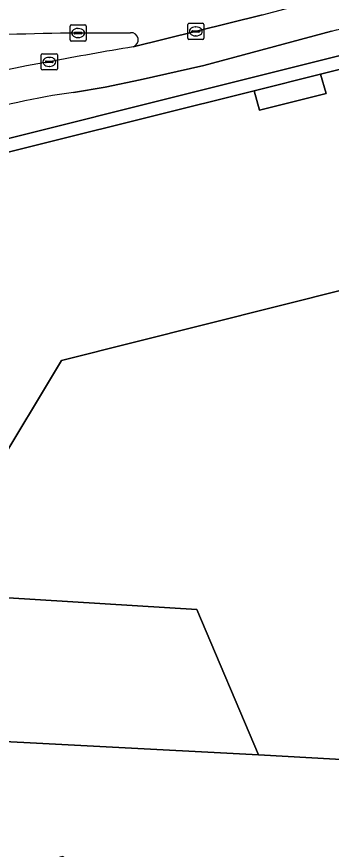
# Model space of a CAD drawing. Extents: x 160856 to 161310, y 384024 to 384878.
# Drawn here: x 160893.8 to 160913.4, y 384793.3 to 384845 of the extents above; entities that cross this region are included whole.
import ezdxf

# ---------------------------------------------------------------- set-up
doc = ezdxf.new("R2010")
doc.units = 0
for name, color, linetype in [('IMGEO_Erf', 7, 'Continuous'), ('IMGEO_Fietspad_gesloten', 7, 'Continuous'), ('IMGEO_Kolk', 7, 'Continuous'), ('IMGEO_Pand', 7, 'Continuous'), ('IMGEO_Rijbaan_lokaal_open', 7, 'Continuous'), ('IMGEO_Verkeerseiland_groen', 7, 'Continuous'), ('IMGEO_Voetpad_open', 7, 'Continuous')]:
    doc.layers.add(name, color=color, linetype=linetype)

msp = doc.modelspace()

# ---------------------------------------------------------------- linework, layer by layer
at = {"layer": 'IMGEO_Erf'}
msp.add_lwpolyline([(160961.197, 384839.783), (160936.502, 384833.624), (160932.413, 384832.61), (160896.629, 384823.652), (160888.199, 384809.678), (160887.275, 384809.297), (160905.032, 384808.21), (160908.857, 384799.197), (160924.302, 384798.324), (160924.223, 384796.935), (160953.576, 384795.276), (160956.275, 384793.744), (160958.566, 384819.819)], dxfattribs=at)
at = {"layer": 'IMGEO_Fietspad_gesloten'}
for points in [[(160912.998, 384846.117), (160909.09, 384845.067), (160909.039, 384845.055), (160901.087, 384843.098)], [(160897.375, 384840.274), (160899.341, 384840.592), (160901.512, 384841.046), (160905.465, 384841.943), (160913.393, 384844.071)]]:
    msp.add_lwpolyline(points, dxfattribs=at)
for centre, radius, start, end in [((160910.796, 384856.306), 12.508, 281.9839, 293.8334), ((160936.729, 384629.054), 216.991, 99.45404, 100.85164), ((160903.366, 384795.21), 47.548, 99.0624, 112.8505), ((160903.589, 384796.102), 44.607, 98.0079, 115.9896)]:
    msp.add_arc(centre, radius, start, end, dxfattribs=at)
at = {"layer": 'IMGEO_Kolk'}
for p, q in [((160897.163, 384843.527), (160897.163, 384844.379)), ((160897.238, 384844.453), (160898.09, 384844.453)), ((160897.651, 384844.233), (160897.676, 384844.233)), ((160898.164, 384844.379), (160898.164, 384843.527)), ((160904.472, 384843.628), (160904.472, 384844.48)), ((160904.547, 384844.554), (160905.399, 384844.554)), ((160904.96, 384844.334), (160904.985, 384844.334)), ((160905.473, 384844.48), (160905.473, 384843.628)), ((160897.422, 384843.947), (160897.422, 384843.959)), ((160897.86, 384843.91), (160897.462, 384843.91)), ((160897.465, 384843.996), (160897.863, 384843.996)), ((160897.674, 384843.673), (160897.649, 384843.673)), ((160897.906, 384843.959), (160897.906, 384843.947)), ((160904.731, 384844.048), (160904.731, 384844.06)), ((160905.169, 384844.011), (160904.771, 384844.011)), ((160904.774, 384844.097), (160905.172, 384844.097)), ((160904.983, 384843.774), (160904.958, 384843.774)), ((160905.215, 384844.06), (160905.215, 384844.048)), ((160898.09, 384843.453), (160897.238, 384843.453)), ((160905.399, 384843.554), (160904.547, 384843.554)), ((160895.376, 384841.739), (160895.376, 384842.591)), ((160895.451, 384842.665), (160896.303, 384842.665)), ((160896.377, 384842.591), (160896.377, 384841.739)), ((160895.635, 384842.159), (160895.635, 384842.171)), ((160896.073, 384842.122), (160895.675, 384842.122)), ((160895.678, 384842.208), (160896.076, 384842.208)), ((160895.864, 384842.445), (160895.889, 384842.445)), ((160896.119, 384842.171), (160896.119, 384842.159)), ((160896.303, 384841.665), (160895.451, 384841.665)), ((160895.887, 384841.885), (160895.862, 384841.885))]:
    msp.add_line(p, q, dxfattribs=at)
for points in [[(160897.163, 384843.527), (160897.163, 384844.379)], [(160897.238, 384844.453), (160898.09, 384844.453)], [(160898.164, 384844.379), (160898.164, 384843.527)], [(160904.472, 384843.628), (160904.472, 384844.48)], [(160904.547, 384844.554), (160905.399, 384844.554)], [(160905.473, 384844.48), (160905.473, 384843.628)], [(160898.09, 384843.453), (160897.238, 384843.453)], [(160905.399, 384843.554), (160904.547, 384843.554)], [(160895.376, 384841.739), (160895.376, 384842.591)], [(160895.451, 384842.665), (160896.303, 384842.665)], [(160896.377, 384842.591), (160896.377, 384841.739)], [(160896.303, 384841.665), (160895.451, 384841.665)]]:
    msp.add_lwpolyline(points, dxfattribs=at)
for centre, radius, start, end in [((160897.24, 384844.377), 0.0765, 91.552, 178.448), ((160897.24, 384844.377), 0.0765, 91.552, 178.448), ((160898.088, 384844.377), 0.0765, 1.552, 88.448), ((160898.088, 384844.377), 0.0765, 1.552, 88.448), ((160904.549, 384844.478), 0.0765, 91.552, 178.448), ((160904.549, 384844.478), 0.0765, 91.552, 178.448), ((160905.397, 384844.478), 0.0765, 1.552, 88.448), ((160905.397, 384844.478), 0.0765, 1.552, 88.448), ((160897.462, 384843.956), 0.0403, 85.8775, 175.7526), ((160897.459, 384843.946), 0.0366, 178.938, 274.7102), ((160897.863, 384843.953), 0.043, 264.8664, 352.4533), ((160897.867, 384843.958), 0.0386, 1.7309, 96.639), ((160904.549, 384843.63), 0.0765, 181.552, 268.448), ((160904.549, 384843.63), 0.0765, 181.552, 268.448), ((160904.771, 384844.057), 0.0403, 85.8775, 175.7526), ((160904.768, 384844.047), 0.0366, 178.938, 274.7102), ((160905.172, 384844.054), 0.043, 264.8664, 352.4533), ((160905.176, 384844.059), 0.0386, 1.7309, 96.639), ((160905.397, 384843.63), 0.0765, 271.552, 358.448), ((160905.397, 384843.63), 0.0765, 271.552, 358.448), ((160897.24, 384843.529), 0.0765, 181.552, 268.448), ((160897.24, 384843.529), 0.0765, 181.552, 268.448), ((160898.088, 384843.529), 0.0765, 271.552, 358.448), ((160898.088, 384843.529), 0.0765, 271.552, 358.448), ((160895.453, 384842.589), 0.0765, 91.552, 178.448), ((160895.453, 384842.589), 0.0765, 91.552, 178.448), ((160896.301, 384842.589), 0.0765, 1.552, 88.448), ((160896.301, 384842.589), 0.0765, 1.552, 88.448), ((160895.675, 384842.168), 0.0403, 85.8775, 175.7526), ((160895.672, 384842.158), 0.0366, 178.938, 274.7102), ((160896.076, 384842.165), 0.043, 264.8664, 352.4533), ((160896.08, 384842.17), 0.0386, 1.7309, 96.639), ((160895.453, 384841.741), 0.0765, 181.552, 268.448), ((160895.453, 384841.741), 0.0765, 181.552, 268.448), ((160896.301, 384841.741), 0.0765, 271.552, 358.448), ((160896.301, 384841.741), 0.0765, 271.552, 358.448)]:
    msp.add_arc(centre, radius, start, end, dxfattribs=at)
for centre, major_axis, ratio, start_param, end_param in [((160897.65, 384843.953), (-0.387, 0.002), 0.722429, 4.712389, 7.853982), ((160897.675, 384843.953), (-0.39, 0.002), 0.717154, 1.570796, 4.712389), ((160904.959, 384844.054), (-0.387, 0.002), 0.722429, 4.712389, 7.853982), ((160904.984, 384844.054), (-0.39, 0.002), 0.717154, 1.570796, 4.712389), ((160895.863, 384842.165), (-0.387, 0.002), 0.722429, 4.712389, 7.853982), ((160895.888, 384842.165), (-0.39, 0.002), 0.717154, 1.570796, 4.712389)]:
    msp.add_ellipse(centre, major_axis=major_axis, ratio=ratio, start_param=start_param, end_param=end_param, dxfattribs=at)
at = {"layer": 'IMGEO_Pand'}
for points in [[(160932.413, 384832.61), (160931.083, 384837.943), (160929.872, 384842.794), (160926.541, 384844.679), (160921.769, 384843.497), (160921.689, 384843.63), (160912.72, 384841.407), (160913.06, 384840.194), (160908.926, 384839.16), (160908.602, 384840.363), (160889.382, 384835.598), (160889.602, 384834.728), (160890.345, 384831.795)], [(160880.046, 384810.689), (160877.299, 384809.467), (160876.56, 384809.138), (160878.06, 384805.492), (160887.275, 384809.297), (160888.199, 384809.678), (160896.629, 384823.652), (160932.413, 384832.61)]]:
    msp.add_lwpolyline(points, dxfattribs=at)
for points in [[(160878.06, 384805.492), (160881.386, 384797.201), (160889.13, 384800.22), (160908.857, 384799.197), (160905.032, 384808.21), (160887.275, 384809.297)], [(160881.386, 384797.201), (160884.249, 384789.865), (160891.991, 384792.888), (160892.427, 384791.772), (160896.734, 384792.911), (160897.291, 384791.284), (160899.216, 384790.615), (160955.868, 384786.532), (160956.275, 384793.744), (160953.576, 384795.276), (160924.223, 384796.935), (160924.302, 384798.324), (160908.857, 384799.197), (160889.13, 384800.22)]]:
    msp.add_lwpolyline(points, close=True, dxfattribs=at)
at = {"layer": 'IMGEO_Rijbaan_lokaal_open'}
for points in [[(160901.087, 384843.098), (160909.039, 384845.055)], [(160897.664, 384843.953), (160900.919, 384843.974)]]:
    msp.add_lwpolyline(points, dxfattribs=at)
for centre, radius, start, end in [((160899.776, 384649.926), 194.039, 90.62352, 93.18907), ((160900.957, 384843.527), 0.448, 286.8928, 94.8201)]:
    msp.add_arc(centre, radius, start, end, dxfattribs=at)
at = {"layer": 'IMGEO_Verkeerseiland_groen'}
msp.add_lwpolyline([(160900.919, 384843.974), (160897.664, 384843.953)], dxfattribs=at)
for centre, radius, start, end in [((160899.776, 384649.926), 194.039, 90.62352, 93.18907), ((160900.957, 384843.527), 0.448, 286.8928, 94.8201), ((160936.729, 384629.054), 216.991, 99.45404, 100.85164), ((160903.366, 384795.21), 47.548, 99.0624, 112.8505)]:
    msp.add_arc(centre, radius, start, end, dxfattribs=at)
at = {"layer": 'IMGEO_Voetpad_open'}
for points in [[(160889.382, 384835.598), (160908.602, 384840.363), (160912.72, 384841.407), (160921.689, 384843.63), (160927.59, 384845.102), (160928.672, 384845.37), (160930.127, 384845.653), (160932.636, 384846.362), (160934.872, 384846.924), (160936.557, 384847.335), (160940.701, 384848.385), (160964.114, 384854.203), (160963.917, 384855.031), (160933.394, 384847.435), (160928.998, 384846.338), (160888.676, 384836.263), (160889.152, 384835.522)], [(160912.72, 384841.407), (160908.602, 384840.363), (160908.926, 384839.16), (160913.06, 384840.194)]]:
    msp.add_lwpolyline(points, close=True, dxfattribs=at)
for points in [[(160890.345, 384831.795), (160889.602, 384834.728), (160889.382, 384835.598), (160889.152, 384835.522), (160888.676, 384836.263), (160928.998, 384846.338), (160933.394, 384847.435), (160963.917, 384855.031)], [(160913.393, 384844.071), (160905.465, 384841.943), (160901.512, 384841.046), (160899.341, 384840.592), (160897.375, 384840.274)]]:
    msp.add_lwpolyline(points, dxfattribs=at)
for centre, radius, start, end in [((160910.796, 384856.306), 12.508, 281.9839, 293.8334), ((160903.589, 384796.102), 44.607, 98.0079, 115.9896)]:
    msp.add_arc(centre, radius, start, end, dxfattribs=at)

doc.saveas('drawing.dxf')
